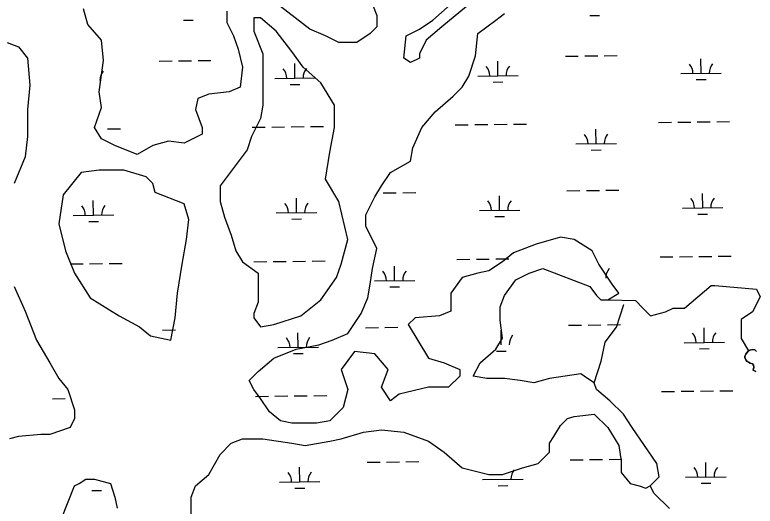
# Model space of a CAD drawing. Extents: x 3694830 to 3732949, y 415201 to 440970.
# Drawn here: x 3699256 to 3701086, y 434959 to 436174 of the extents above; entities that cross this region are included whole.
import ezdxf

# ---------------------------------------------------------------- set-up
doc = ezdxf.new("R2010")
doc.units = 0
doc.layers.add('V-TOPO-SHOR', color=7, linetype='Continuous')
doc.layers.add('V-WETL-SWMP', color=7, linetype='Continuous')

msp = doc.modelspace()

# ---------------------------------------------------------------- linework, layer by layer
at = {"layer": 'V-TOPO-SHOR'}
for points in [[(3699985.2, 436138.3), (3699913.2, 436193.7), (3699913.2, 436221.3), (3699940.9, 436237.9), (3699985.2, 436260.1), (3700040.6, 436265.6), (3700073.8, 436254.6), (3700112.5, 436232.4), (3700140.2, 436199.2), (3700151.3, 436171.5), (3700151.3, 436143.8), (3700134.7, 436127.2), (3700101.5, 436105.1), (3700057.2, 436105.1), (3700023.9, 436121.7)], [(3699830.2, 435839.3), (3699763.7, 435750.7), (3699763.7, 435712), (3699774.8, 435673.2), (3699791.4, 435628.9), (3699802.5, 435590.2), (3699819.1, 435562.5), (3699857.9, 435534.8), (3699857.9, 435501.6), (3699857.9, 435462.9), (3699846.8, 435435.2), (3699846.8, 435424.1), (3699863.4, 435402), (3699896.6, 435407.5), (3699963, 435429.6), (3700012.9, 435468.4), (3700051.6, 435523.8), (3700062.7, 435557), (3700079.3, 435617.9), (3700057.2, 435712), (3700023.9, 435767.4), (3700035, 435833.8), (3700046.1, 435894.7), (3700046.1, 435950.1), (3700012.9, 436005.4), (3699968.6, 436044.2), (3699940.9, 436082.9), (3699902.1, 436132.8), (3699863.4, 436166), (3699846.8, 436166), (3699846.8, 436132.8), (3699868.9, 436077.4), (3699868.9, 436038.6), (3699868.9, 435988.8), (3699868.9, 435950.1), (3699863.4, 435916.8), (3699841.2, 435872.5)], [(3699581, 435772.9), (3699525.7, 435789.5), (3699464.8, 435789.5), (3699420.5, 435784), (3699376.2, 435728.6), (3699365.1, 435656.6), (3699381.7, 435590.2), (3699403.9, 435534.8), (3699442.6, 435473.9), (3699514.6, 435429.6), (3699564.4, 435402), (3699592.1, 435379.8), (3699641.9, 435368.7), (3699653, 435424.1), (3699658.6, 435485), (3699669.6, 435557), (3699680.7, 435617.9), (3699686.2, 435667.7), (3699675.2, 435706.5), (3699603.2, 435734.1), (3699597.7, 435756.3)]]:
    msp.add_lwpolyline(points, close=True, dxfattribs=at)
for points in [[(3700372.7, 436193.7), (3700311.8, 436143.8), (3700273.1, 436110.6), (3700256.5, 436077.4), (3700256.5, 436066.3), (3700234.3, 436055.2), (3700217.7, 436066.3), (3700223.3, 436121.7), (3700256.5, 436138.3), (3700289.7, 436160.4), (3700339.5, 436204.7)], [(3699780.3, 436182.6), (3699780.3, 436154.9), (3699797, 436121.7), (3699808, 436088.5), (3699819.1, 436044.2), (3699813.6, 435994.3), (3699785.9, 435983.3), (3699736.1, 435977.7), (3699708.4, 435966.7), (3699702.8, 435939), (3699719.4, 435894.7), (3699719.4, 435878.1), (3699675.2, 435855.9), (3699636.4, 435861.5), (3699597.7, 435850.4), (3699558.9, 435828.3), (3699503.5, 435850.4), (3699470.3, 435867), (3699453.7, 435894.7), (3699470.3, 435944.5), (3699470.3, 435944.5), (3699464.8, 435983.3), (3699475.9, 436060.8), (3699470.3, 436110.6), (3699437.1, 436149.4), (3699426, 436188.1)], [(3699691.8, 434936.9), (3699691.8, 434981.2), (3699702.8, 435008.9), (3699736.1, 435036.6), (3699763.7, 435086.4), (3699791.4, 435114.1), (3699819.1, 435125.1), (3699868.9, 435125.1), (3699940.9, 435114.1), (3699974.1, 435108.5), (3700035, 435119.6), (3700062.7, 435125.1), (3700118.1, 435141.8), (3700162.4, 435147.3), (3700217.7, 435141.8), (3700278.6, 435119.6), (3700317.4, 435091.9), (3700361.7, 435053.2), (3700428.1, 435036.6), (3700461.3, 435036.6), (3700511.1, 435053.2), (3700549.9, 435064.2), (3700577.6, 435091.9), (3700577.6, 435114.1), (3700588.6, 435130.7), (3700605.3, 435158.4), (3700621.9, 435175), (3700638.5, 435180.5), (3700688.3, 435186), (3700721.5, 435152.8), (3700749.2, 435108.5), (3700754.7, 435069.8), (3700754.7, 435042.1), (3700776.9, 435014.4), (3700799, 435008.9), (3700815.6, 435003.3), (3700826.7, 435008.9), (3700848.9, 435031), (3700843.3, 435064.2), (3700782.4, 435152.8), (3700760.3, 435186), (3700727.1, 435219.3), (3700693.8, 435246.9), (3700688.3, 435263.6), (3700671.7, 435274.6), (3700655.1, 435285.7), (3700577.6, 435274.6), (3700538.8, 435263.6), (3700505.6, 435269.1), (3700466.9, 435274.6), (3700422.6, 435274.6), (3700389.3, 435280.2), (3700406, 435313.4), (3700444.7, 435346.6), (3700461.3, 435374.3), (3700455.8, 435418.6), (3700455.8, 435451.8), (3700466.9, 435479.5), (3700494.5, 435518.2), (3700527.7, 435534.8), (3700561, 435545.9), (3700677.2, 435501.6), (3700693.8, 435479.5), (3700704.9, 435468.4), (3700721.5, 435468.4), (3700749.2, 435485), (3700732.6, 435507.2), (3700699.4, 435557), (3700682.8, 435590.2), (3700638.5, 435617.9), (3700605.3, 435623.4), (3700544.4, 435606.8), (3700489, 435584.7), (3700461.3, 435562.5), (3700428.1, 435540.4), (3700400.4, 435534.8), (3700361.7, 435523.8), (3700334, 435485), (3700334, 435440.7), (3700306.3, 435429.6), (3700245.4, 435424.1), (3700228.8, 435407.5), (3700278.6, 435324.5), (3700317.4, 435313.4), (3700356.1, 435296.8), (3700356.1, 435280.2), (3700328.4, 435252.5), (3700278.6, 435252.5), (3700206.6, 435235.9), (3700184.5, 435219.3), (3700162.4, 435252.5), (3700179, 435296.8), (3700145.7, 435335.5), (3700095.9, 435341.1), (3700095.9, 435341.1), (3700062.7, 435296.8), (3700079.3, 435246.9), (3700068.2, 435202.7), (3700035, 435169.4), (3700001.8, 435163.9), (3699940.9, 435163.9), (3699913.2, 435169.4), (3699885.5, 435191.6), (3699863.4, 435224.8), (3699846.8, 435246.9), (3699835.7, 435269.1), (3699857.9, 435291.2), (3699896.6, 435324.5), (3699952, 435346.6), (3700007.3, 435357.7), (3700040.6, 435368.7), (3700079.3, 435385.4), (3700112.5, 435435.2), (3700129.1, 435473.9), (3700134.7, 435507.2), (3700140.2, 435545.9), (3700151.3, 435595.7), (3700123.6, 435651.1), (3700123.6, 435678.8), (3700145.7, 435723.1), (3700162.4, 435750.7), (3700184.5, 435784), (3700234.3, 435811.6), (3700239.9, 435844.9), (3700262, 435894.7), (3700295.2, 435933.4), (3700339.5, 435972.2), (3700361.7, 435994.3), (3700378.3, 436022), (3700394.9, 436071.9), (3700400.4, 436127.2), (3700444.7, 436160.4), (3700466.9, 436177)], [(3699237.8, 436105.1), (3699265.5, 436094), (3699287.6, 436066.3), (3699293.2, 435999.9), (3699287.6, 435939), (3699287.6, 435872.5), (3699282.1, 435822.7), (3699254.4, 435756.3)], [(3700721.5, 435468.4), (3700789.9, 435466.9), (3700808.6, 435448.2), (3700827.3, 435429.5), (3700864.7, 435438.9), (3700883.4, 435448.2), (3700911.4, 435448.2), (3700976.9, 435504.3), (3700986.3, 435504.3), (3701089.1, 435495), (3701098.5, 435476.3), (3701079.8, 435438.9), (3701051.7, 435420.2), (3701051.7, 435410.8), (3701051.7, 435373.4), (3701069.3, 435343.1)], [(3699254.4, 435501.6), (3699282.1, 435440.7), (3699309.8, 435368.7), (3699343, 435313.4), (3699365.1, 435274.6), (3699387.3, 435246.9), (3699403.9, 435197.1), (3699403.9, 435175), (3699392.8, 435152.8), (3699343, 435136.2), (3699320.8, 435136.2), (3699265.5, 435130.7), (3699243.3, 435125.1)], [(3700688.3, 435263.6), (3700705.7, 435317.3), (3700715, 435364.1), (3700743.1, 435401.5), (3700761.8, 435457.6), (3700761.8, 435457.6)], [(3701088.9, 435341.2), (3701084.8, 435345.3), (3701080.3, 435346.3), (3701072.5, 435344.5), (3701069.3, 435343.1), (3701064.7, 435337.2), (3701062.9, 435334.5), (3701060.1, 435329.1), (3701060.1, 435325.9), (3701063.3, 435320.8), (3701066.5, 435316.7), (3701069.6, 435314.9), (3701073.3, 435312.6), (3701079.2, 435310.8), (3701081.5, 435307.6), (3701082.3, 435302.5), (3701081.4, 435294.8), (3701087.8, 435292)], [(3699370.7, 434925.8), (3699403.9, 435008.9), (3699415, 435014.4), (3699431.6, 435025.5), (3699453.7, 435025.5), (3699492.5, 435014.4), (3699503.5, 434981.2), (3699509.1, 434953.5)], [(3700874, 434952.6), (3700836.6, 434990), (3700826.7, 435008.9)]]:
    msp.add_lwpolyline(points, dxfattribs=at)
at = {"layer": 'V-WETL-SWMP'}
for p, q in [((3700677.2, 436171.9), (3700701.2, 436172.2)), ((3699673.4, 436159.9), (3699697.4, 436160.2)), ((3700616.9, 436071.2), (3700648.9, 436071.5)), ((3700664.9, 436071.7), (3700696.9, 436072.1)), ((3700712.9, 436072.3), (3700744.9, 436072.7)), ((3699613.2, 436059.2), (3699645.2, 436059.6)), ((3699661.2, 436059.8), (3699693.2, 436060.1)), ((3699709.2, 436060.3), (3699741.2, 436060.7)), ((3699948.6, 436016.8), (3699948.1, 436052.8)), ((3700450.4, 436022.7), (3700450, 436058.7)), ((3700952.3, 436028.7), (3700951.9, 436064.7)), ((3699898.6, 436016.2), (3699998.6, 436017.4)), ((3700400.4, 436022.2), (3700500.4, 436023.3)), ((3700902.3, 436028.1), (3701002.3, 436029.3)), ((3699936.8, 436001.2), (3699960.8, 436001.5)), ((3700438.6, 436007.2), (3700462.6, 436007.5)), ((3700940.5, 436013.2), (3700964.5, 436013.4)), ((3700846.9, 435907.4), (3700878.9, 435907.8)), ((3700894.9, 435908), (3700926.9, 435908.4)), ((3700942.9, 435908.5), (3700974.9, 435908.9)), ((3700990.9, 435909.1), (3701022.9, 435909.5)), ((3699485.3, 435891.2), (3699517.3, 435891.5)), ((3699843.2, 435895.4), (3699875.2, 435895.8)), ((3699891.2, 435896), (3699923.2, 435896.4)), ((3699939.2, 435896.6), (3699971.2, 435897)), ((3699987.2, 435897.1), (3700019.2, 435897.5)), ((3700345, 435901.4), (3700377, 435901.8)), ((3700393, 435902), (3700425, 435902.4)), ((3700441, 435902.6), (3700473, 435902.9)), ((3700489, 435903.1), (3700521, 435903.5)), ((3700692.9, 435854.8), (3700692.5, 435890.8)), ((3700642.9, 435854.2), (3700742.9, 435855.4)), ((3700681.1, 435839.2), (3700705.1, 435839.5)), ((3700716.9, 435739.7), (3700748.9, 435740)), ((3700167, 435733.1), (3700199, 435733.5)), ((3700215, 435733.7), (3700247, 435734.1)), ((3700454.4, 435690.1), (3700454, 435726.1)), ((3700620.9, 435738.5), (3700652.9, 435738.9)), ((3700668.9, 435739.1), (3700700.9, 435739.5)), ((3700956.3, 435696.1), (3700955.9, 435732.1)), ((3699450.7, 435678.1), (3699450.2, 435714.1)), ((3699952.5, 435684.1), (3699952.1, 435720.1)), ((3700404.4, 435689.5), (3700504.4, 435690.7)), ((3700906.3, 435695.5), (3701006.3, 435696.7)), ((3699400.7, 435677.5), (3699500.7, 435678.7)), ((3699902.5, 435683.5), (3700002.5, 435684.7)), ((3699940.7, 435668.5), (3699964.7, 435668.8)), ((3700442.6, 435674.5), (3700466.6, 435674.8)), ((3700944.5, 435680.5), (3700968.5, 435680.8)), ((3699438.9, 435662.6), (3699462.9, 435662.8)), ((3700850.9, 435574.7), (3700882.9, 435575.1)), ((3700898.9, 435575.3), (3700930.9, 435575.7)), ((3700946.9, 435575.9), (3700978.9, 435576.3)), ((3700994.9, 435576.5), (3701026.9, 435576.8)), ((3699393.3, 435557.4), (3699425.3, 435557.7)), ((3699441.3, 435557.9), (3699473.3, 435558.3)), ((3699489.3, 435558.5), (3699521.3, 435558.9)), ((3699847.1, 435562.8), (3699879.1, 435563.2)), ((3699895.1, 435563.3), (3699927.1, 435563.7)), ((3699943.1, 435563.9), (3699975.1, 435564.3)), ((3699991.1, 435564.5), (3700023.1, 435564.9)), ((3700349, 435568.8), (3700381, 435569.1)), ((3700397, 435569.3), (3700429, 435569.7)), ((3700445, 435569.9), (3700477, 435570.3)), ((3700195, 435516.2), (3700194.6, 435552.2)), ((3700145, 435515.6), (3700245, 435516.8)), ((3700183.2, 435500.6), (3700207.2, 435500.9)), ((3699621.1, 435393.9), (3699653.1, 435394.3)), ((3700123, 435399.9), (3700155, 435400.3)), ((3700171, 435400.4), (3700203, 435400.8)), ((3700458.4, 435357.4), (3700458, 435393.4)), ((3700624.9, 435405.9), (3700656.9, 435406.2)), ((3700672.9, 435406.4), (3700704.9, 435406.8)), ((3700720.9, 435407), (3700752.9, 435407.4)), ((3700960.3, 435363.4), (3700959.8, 435399.4)), ((3699956.5, 435351.5), (3699956.1, 435387.5)), ((3700910.3, 435362.8), (3701010.2, 435364)), ((3699906.5, 435350.9), (3700006.5, 435352.1)), ((3700446.6, 435341.9), (3700470.6, 435342.2)), ((3700948.4, 435347.9), (3700972.4, 435348.1)), ((3699944.7, 435335.9), (3699968.7, 435336.2)), ((3699851.1, 435230.1), (3699883.1, 435230.5)), ((3699899.1, 435230.7), (3699931.1, 435231.1)), ((3699947.1, 435231.3), (3699979.1, 435231.6)), ((3699995.1, 435231.8), (3700027.1, 435232.2)), ((3700854.8, 435242.1), (3700886.8, 435242.5)), ((3700902.8, 435242.7), (3700934.8, 435243)), ((3700950.8, 435243.2), (3700982.8, 435243.6)), ((3700998.8, 435243.8), (3701030.8, 435244.2)), ((3699349.2, 435224.1), (3699381.2, 435224.5)), ((3700127, 435067.2), (3700159, 435067.6)), ((3700175, 435067.8), (3700207, 435068.2)), ((3700223, 435068.4), (3700255, 435068.8)), ((3700628.8, 435073.2), (3700660.8, 435073.6)), ((3700676.8, 435073.8), (3700708.8, 435074.2)), ((3700724.8, 435074.4), (3700756.8, 435074.7)), ((3700964.2, 435030.8), (3700963.8, 435066.8)), ((3699960.5, 435018.8), (3699960, 435054.8)), ((3700914.2, 435030.2), (3701014.2, 435031.4)), ((3699910.5, 435018.2), (3700010.5, 435019.4)), ((3700412.4, 435024.2), (3700512.3, 435025.4)), ((3700450.5, 435009.2), (3700474.5, 435009.5)), ((3700952.4, 435015.2), (3700976.4, 435015.5)), ((3699446.8, 434997.2), (3699470.8, 434997.5)), ((3699948.7, 435003.2), (3699972.7, 435003.5))]:
    msp.add_line(p, q, dxfattribs=at)
for points in [[(3701088.9, 435341.2), (3701084.8, 435345.3), (3701080.3, 435346.3), (3701072.5, 435344.5), (3701069.3, 435343.1), (3701064.7, 435337.2), (3701062.9, 435334.5), (3701060.1, 435329.1), (3701060.1, 435325.9), (3701063.3, 435320.8), (3701066.5, 435316.7), (3701069.6, 435314.9), (3701073.3, 435312.6), (3701079.2, 435310.8), (3701081.5, 435307.6), (3701082.3, 435302.5), (3701081.4, 435294.8), (3701087.8, 435292)], [(3701087.8, 435292), (3701081.4, 435294.8), (3701082.3, 435302.5), (3701081.5, 435307.6), (3701079.2, 435310.8), (3701073.3, 435312.6), (3701069.6, 435314.9), (3701066.5, 435316.7), (3701063.3, 435320.8), (3701060.1, 435325.9), (3701060.1, 435329.1), (3701062.9, 435334.5), (3701064.7, 435337.2), (3701069.3, 435343.1), (3701072.5, 435344.5), (3701080.3, 435346.3), (3701084.8, 435345.3), (3701088.9, 435341.2)]]:
    msp.add_lwpolyline(points, dxfattribs=at)
for centre, start, end in [((3700897.1, 436028.5), 359.9115, 41.4552), ((3701007.6, 436029.9), 139.9115, 181.4552), ((3699501.9, 436011.9), 139.9115, 181.4552), ((3699893.3, 436016.6), 359.9115, 41.4552), ((3700003.8, 436017.9), 139.9115, 181.4552), ((3700395.2, 436022.6), 359.9115, 41.4552), ((3700505.7, 436023.9), 139.9115, 181.4552), ((3700637.7, 435854.6), 359.9115, 41.4552), ((3700748.2, 435855.9), 139.9115, 181.4552), ((3699897.3, 435683.9), 359.9115, 41.4552), ((3700007.8, 435685.2), 139.9115, 181.4552), ((3700399.2, 435689.9), 359.9115, 41.4552), ((3700509.6, 435691.2), 139.9115, 181.4552), ((3700901, 435695.9), 359.9115, 41.4552), ((3701011.5, 435697.2), 139.9115, 181.4552), ((3699395.4, 435677.9), 359.9115, 41.4552), ((3699505.9, 435679.3), 139.9115, 181.4552), ((3700139.8, 435516), 359.9115, 41.4552), ((3700250.3, 435517.3), 139.9115, 181.4552), ((3700752.1, 435523.3), 139.9115, 181.4552), ((3699901.3, 435351.3), 359.9115, 41.4552), ((3700011.7, 435352.6), 139.9115, 181.4552), ((3700513.6, 435358.6), 139.9115, 181.4552), ((3700905, 435363.2), 359.9115, 41.4552), ((3701015.5, 435364.6), 139.9115, 181.4552), ((3700517.6, 435025.9), 139.9115, 181.4552), ((3700909, 435030.6), 359.9115, 41.4552), ((3701019.5, 435031.9), 139.9115, 181.4552), ((3699905.2, 435018.6), 359.9115, 41.4552), ((3700015.7, 435019.9), 139.9115, 181.4552)]:
    msp.add_arc(centre, 35.2, start, end, dxfattribs=at)

doc.saveas('drawing.dxf')
